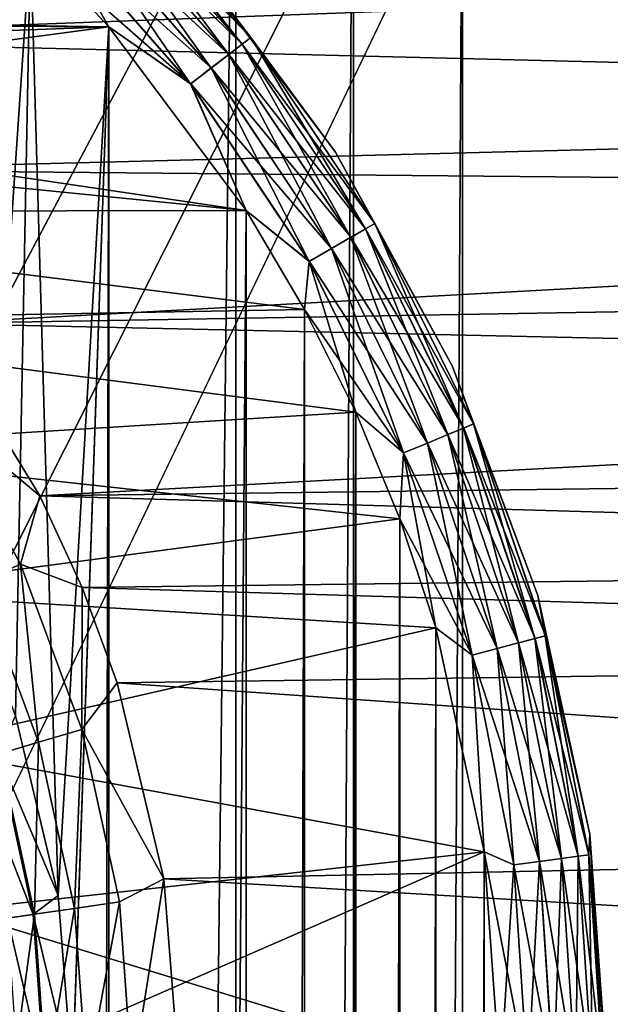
# Model space of a CAD drawing. Header units: metres. Extents: x -206 to 75, y -104 to 104.
# Tile 424 of 656: x -88.25 to -85.49, y 37.83 to 42.42. Entities that reach past the tile are written whole.
import ezdxf

# ---------------------------------------------------------------- set-up
doc = ezdxf.new("R2010")
doc.units = ezdxf.units.M
doc.layers.add('solid_01_1-CONSUMER_THERM_B_125288', color=7, linetype='CONTINUOUS')

msp = doc.modelspace()

# ---------------------------------------------------------------- linework, layer by layer
at = {"layer": 'solid_01_1-CONSUMER_THERM_B_125288'}
for points in [[(-93.358711, -67.339516), (-65.514557, 74.985474), (-65.493088, -75.014526)], [(-93.358711, -67.339516), (-93.257065, -66.795311), (-65.514557, 74.985474)], [(-93.276108, 66.204689), (-65.514557, 74.985474), (-93.257141, -66.241692)], [(-93.257065, -66.795311), (-93.257141, -66.241692), (-65.514557, 74.985474)], [(-76.404617, 63.580017, 75.400002), (-92.716316, 42.429672, 75.400002), (-91.951859, 42.246143, 75.400002)], [(-76.404617, 63.580017, 75.400002), (-91.951859, 42.246143, 75.400002), (-91.225533, 41.945286, 75.400002)], [(-76.404617, 63.580017, 75.400002), (-91.225533, 41.945286, 75.400002), (-90.555206, 41.534512, 75.400002)], [(-76.404617, 63.580017, 75.400002), (-90.555206, 41.534512, 75.400002), (-89.95739, 41.02393, 75.400002)], [(-76.404617, 63.580017, 75.400002), (-89.95739, 41.02393, 75.400002), (-89.446808, 40.426117, 75.400002)], [(-76.404617, 63.580017, 75.400002), (-89.446808, 40.426117, 75.400002), (-89.036034, 39.755791, 75.400002)], [(-76.404617, 63.580017, 75.400002), (-89.036034, 39.755791, 75.400002), (-88.735176, 39.029461, 75.400002)], [(-76.404617, 63.580017, 75.400002), (-88.735176, 39.029461, 75.400002), (-88.551651, 38.265007, 75.400002)], [(-76.404617, 63.580017, 75.400002), (-88.551651, 38.265007, 75.400002), (-76.395485, -63.61998, 75.400002)], [(-88.316216, 45.602341, 63.5), (-87.237053, 44.806118, 63.5), (-88.309662, -45.644012, 63.5)], [(-87.237053, 44.806118, 63.5), (-87.230614, -44.847637, 63.5), (-88.309662, -45.644012, 63.5)], [(-87.237053, 44.806118, 63.5), (-86.685722, 44.296795, 63.5), (-87.230614, -44.847637, 63.5)], [(-86.685722, 44.296795, 63.5), (-86.679352, -44.338234, 63.5), (-87.230614, -44.847637, 63.5)], [(-86.685722, 44.296795, 63.5), (-86.176315, 43.745533, 63.5), (-86.679352, -44.338234, 63.5)], [(-86.176315, 43.745533, 63.5), (-86.170029, -43.7869, 63.5), (-86.679352, -44.338234, 63.5)], [(-86.176315, 43.745533, 63.5), (-85.379936, 42.666481, 63.5), (-86.170029, -43.7869, 63.5)], [(-88.416573, 39.580788, 46), (-88.589935, 43.150517, 46), (-88.19677, 42.784554, 46)], [(-87.890625, 43.090694, 47.750114), (-87.206436, 42.310528, 47.750114), (-87.855263, 43.12606, 47.62941)], [(-87.890625, 43.090694, 56.750114), (-87.206436, 42.310528, 56.750114), (-87.855263, 43.12606, 56.62941)], [(-87.855164, 43.126156, 55.371098), (-87.166649, 42.341057, 55.371098), (-87.890442, 43.090881, 55.25034)], [(-87.855164, 43.126156, 46.371098), (-87.166649, 42.341057, 46.371098), (-87.890442, 43.090881, 46.25034)], [(-87.855263, 43.12606, 47.62941), (-87.166756, 42.340973, 47.62941), (-87.454071, 42.720139, 47.5)], [(-87.206436, 42.310528, 47.750114), (-87.166756, 42.340973, 47.62941), (-87.855263, 43.12606, 47.62941)], [(-87.855263, 43.12606, 56.62941), (-87.166756, 42.340973, 56.62941), (-87.454071, 42.720139, 56.5)], [(-87.206436, 42.310528, 56.750114), (-87.166756, 42.340973, 56.62941), (-87.855263, 43.12606, 56.62941)], [(-87.855164, 43.126156, 46.371098), (-87.454071, 42.720139, 46.5), (-87.166649, 42.341057, 46.371098)], [(-87.855164, 43.126156, 55.371098), (-87.454071, 42.720139, 55.5), (-87.166649, 42.341057, 55.371098)], [(-87.946899, 43.034424, 47.853737), (-87.269569, 42.262081, 47.853737), (-87.890625, 43.090694, 47.750114)], [(-87.946899, 43.034424, 56.853737), (-87.269569, 42.262081, 56.853737), (-87.890625, 43.090694, 56.750114)], [(-87.890442, 43.090881, 55.25034), (-87.20623, 42.310684, 55.25034), (-87.94664, 43.034687, 55.146633)], [(-87.890442, 43.090881, 46.25034), (-87.20623, 42.310684, 46.25034), (-87.94664, 43.034687, 46.146633)], [(-87.269569, 42.262081, 47.853737), (-87.206436, 42.310528, 47.750114), (-87.890625, 43.090694, 47.750114)], [(-87.269569, 42.262081, 56.853737), (-87.206436, 42.310528, 56.750114), (-87.890625, 43.090694, 56.750114)], [(-87.166649, 42.341057, 55.371098), (-87.20623, 42.310684, 55.25034), (-87.890442, 43.090881, 55.25034)], [(-87.166649, 42.341057, 46.371098), (-87.20623, 42.310684, 46.25034), (-87.890442, 43.090881, 46.25034)], [(-88.020233, 42.96109, 47.933208), (-87.351852, 42.198948, 47.933208), (-87.946899, 43.034424, 47.853737)], [(-88.020233, 42.96109, 56.933208), (-87.351852, 42.198948, 56.933208), (-87.946899, 43.034424, 56.853737)], [(-87.94664, 43.034687, 55.146633), (-87.269279, 42.262306, 55.146633), (-88.019913, 42.961411, 55.067051)], [(-87.94664, 43.034687, 46.146633), (-87.269279, 42.262306, 46.146633), (-88.019913, 42.961411, 46.067051)], [(-87.351852, 42.198948, 47.933208), (-87.269569, 42.262081, 47.853737), (-87.946899, 43.034424, 47.853737)], [(-87.351852, 42.198948, 56.933208), (-87.269569, 42.262081, 56.853737), (-87.946899, 43.034424, 56.853737)], [(-87.20623, 42.310684, 55.25034), (-87.269279, 42.262306, 55.146633), (-87.94664, 43.034687, 55.146633)], [(-87.20623, 42.310684, 46.25034), (-87.269279, 42.262306, 46.146633), (-87.94664, 43.034687, 46.146633)], [(-88.105621, 42.875702, 47.983097), (-87.447655, 42.125435, 47.983097), (-88.020233, 42.96109, 47.933208)], [(-88.105621, 42.875702, 56.983097), (-87.447655, 42.125435, 56.983097), (-88.020233, 42.96109, 56.933208)], [(-88.019913, 42.961411, 55.067051), (-87.351494, 42.199223, 55.067051), (-88.105263, 42.87606, 55.017036)], [(-88.019913, 42.961411, 46.067051), (-87.351494, 42.199223, 46.067051), (-88.105263, 42.87606, 46.017036)], [(-87.447655, 42.125435, 47.983097), (-87.351852, 42.198948, 47.933208), (-88.020233, 42.96109, 47.933208)], [(-87.447655, 42.125435, 56.983097), (-87.351852, 42.198948, 56.933208), (-88.020233, 42.96109, 56.933208)], [(-87.269279, 42.262306, 55.146633), (-87.351494, 42.199223, 55.067051), (-88.019913, 42.961411, 55.067051)], [(-87.269279, 42.262306, 46.146633), (-87.351494, 42.199223, 46.067051), (-88.019913, 42.961411, 46.067051)], [(-88.105263, 42.87606, 55.017036), (-87.44725, 42.125744, 55.017036), (-88.19677, 42.784554, 55)], [(-88.105263, 42.87606, 46.017036), (-87.44725, 42.125744, 46.017036), (-88.19677, 42.784554, 46)], [(-88.105621, 42.875702, 47.983097), (-88.19677, 42.784554, 48), (-87.830803, 42.391392, 48)], [(-88.105621, 42.875702, 56.983097), (-88.19677, 42.784554, 57), (-87.830803, 42.391392, 57)], [(-88.105621, 42.875702, 47.983097), (-87.830803, 42.391392, 48), (-87.447655, 42.125435, 47.983097)], [(-88.105621, 42.875702, 56.983097), (-87.830803, 42.391392, 57), (-87.447655, 42.125435, 56.983097)], [(-87.351494, 42.199223, 55.067051), (-87.44725, 42.125744, 55.017036), (-88.105263, 42.87606, 55.017036)], [(-87.351494, 42.199223, 46.067051), (-87.44725, 42.125744, 46.017036), (-88.105263, 42.87606, 46.017036)], [(-77.067558, 42.814873, 13.5), (-90.780098, 42.829315, 13.5), (-89.975479, 42.336899, 13.5)], [(-88.19677, 42.784554, 48), (-93.500069, 42.481251, 48), (-92.717659, 42.419651, 48)], [(-93.500069, 42.481251, 57), (-92.717659, 42.419651, 57), (-88.19677, 42.784554, 57)], [(-93.500069, 42.481251, 55), (-88.19677, 42.784554, 55), (-87.830803, 42.391392, 55)], [(-87.830803, 42.391392, 48), (-88.19677, 42.784554, 48), (-92.717659, 42.419651, 48)], [(-92.717659, 42.419651, 57), (-87.830803, 42.391392, 57), (-88.19677, 42.784554, 57)], [(-77.415192, 42.027275, 13.5), (-77.067558, 42.814873, 13.5), (-89.975479, 42.336899, 13.5)], [(-88.26696, 39.173752, 46), (-88.416573, 39.580788, 46), (-88.19677, 42.784554, 46)], [(-88.066483, 38.333393, 46), (-88.26696, 39.173752, 46), (-88.19677, 42.784554, 46)], [(-87.44725, 42.125744, 55.017036), (-87.830803, 42.391392, 55), (-88.19677, 42.784554, 55)], [(-88.066483, 38.333393, 46), (-88.19677, 42.784554, 46), (-87.830803, 42.391392, 46)], [(-87.44725, 42.125744, 46.017036), (-87.830803, 42.391392, 46), (-88.19677, 42.784554, 46)], [(-86.770042, 41.806381, 47.5), (-86.770042, 41.806381, 46.5), (-87.454071, 42.720139, 46.5)], [(-87.166649, 42.341057, 46.371098), (-87.454071, 42.720139, 46.5), (-86.770042, 41.806381, 46.5)], [(-87.454071, 42.720139, 47.5), (-86.770042, 41.806381, 47.5), (-87.454071, 42.720139, 46.5)], [(-87.166756, 42.340973, 47.62941), (-86.770042, 41.806381, 47.5), (-87.454071, 42.720139, 47.5)], [(-87.166756, 42.340973, 56.62941), (-86.770042, 41.806381, 56.5), (-87.454071, 42.720139, 56.5)], [(-87.454071, 42.720139, 55.5), (-87.454071, 42.720139, 56.5), (-86.770042, 41.806381, 56.5)], [(-86.770042, 41.806381, 55.5), (-87.454071, 42.720139, 55.5), (-86.770042, 41.806381, 56.5)], [(-87.166649, 42.341057, 55.371098), (-87.454071, 42.720139, 55.5), (-86.770042, 41.806381, 55.5)], [(-85.379936, 42.666481, 63.5), (-85.373802, -42.707733, 63.5), (-86.170029, -43.7869, 63.5)], [(-92.717659, 42.419651, 55), (-93.500069, 42.481251, 55), (-87.830803, 42.391392, 55)], [(-87.830803, 42.391392, 48), (-92.717659, 42.419651, 48), (-91.955208, 42.236614, 48)], [(-92.717659, 42.419651, 57), (-91.955208, 42.236614, 57), (-87.830803, 42.391392, 57)], [(-91.955208, 42.236614, 55), (-92.717659, 42.419651, 55), (-87.830803, 42.391392, 55)], [(-87.830803, 42.391392, 48), (-91.955208, 42.236614, 48), (-91.229797, 41.936111, 48)], [(-91.955208, 42.236614, 57), (-91.229797, 41.936111, 57), (-87.830803, 42.391392, 57)], [(-91.955208, 42.236614, 55), (-87.830803, 42.391392, 55), (-87.188499, 41.532684, 55)], [(-87.188499, 41.532684, 48), (-87.830803, 42.391392, 48), (-91.229797, 41.936111, 48)], [(-91.229797, 41.936111, 57), (-87.188499, 41.532684, 57), (-87.830803, 42.391392, 57)], [(-88.000069, 37.481255, 46), (-88.066483, 38.333393, 46), (-87.830803, 42.391392, 46)], [(-88.000031, -37.518745, 46), (-88.000069, 37.481255, 46), (-87.830803, 42.391392, 46)], [(-88.000031, -37.518745, 46), (-87.830803, 42.391392, 46), (-87.830765, -42.428883, 46)], [(-87.447655, 42.125435, 47.983097), (-87.830803, 42.391392, 48), (-87.188499, 41.532684, 48)], [(-87.447655, 42.125435, 56.983097), (-87.830803, 42.391392, 57), (-87.188499, 41.532684, 57)], [(-87.44725, 42.125744, 55.017036), (-87.188499, 41.532684, 55), (-87.830803, 42.391392, 55)], [(-87.830803, 42.391392, 46), (-87.188499, 41.532684, 46), (-87.830765, -42.428883, 46)], [(-87.44725, 42.125744, 46.017036), (-87.188499, 41.532684, 46), (-87.830803, 42.391392, 46)], [(-77.415192, 42.027275, 13.5), (-89.975479, 42.336899, 13.5), (-89.257431, 41.723892, 13.5)], [(-87.206436, 42.310528, 47.750114), (-86.629936, 41.447727, 47.750114), (-87.166756, 42.340973, 47.62941)], [(-87.206436, 42.310528, 56.750114), (-86.629936, 41.447727, 56.750114), (-87.166756, 42.340973, 56.62941)], [(-87.166649, 42.341057, 55.371098), (-86.586502, 41.472805, 55.371098), (-87.20623, 42.310684, 55.25034)], [(-87.166649, 42.341057, 46.371098), (-86.586502, 41.472805, 46.371098), (-87.20623, 42.310684, 46.25034)], [(-87.166756, 42.340973, 47.62941), (-86.586617, 41.472736, 47.62941), (-86.770042, 41.806381, 47.5)], [(-86.629936, 41.447727, 47.750114), (-86.586617, 41.472736, 47.62941), (-87.166756, 42.340973, 47.62941)], [(-87.166756, 42.340973, 56.62941), (-86.586617, 41.472736, 56.62941), (-86.770042, 41.806381, 56.5)], [(-86.629936, 41.447727, 56.750114), (-86.586617, 41.472736, 56.62941), (-87.166756, 42.340973, 56.62941)], [(-87.166649, 42.341057, 46.371098), (-86.770042, 41.806381, 46.5), (-86.586502, 41.472805, 46.371098)], [(-87.166649, 42.341057, 55.371098), (-86.770042, 41.806381, 55.5), (-86.586502, 41.472805, 55.371098)], [(-87.269569, 42.262081, 47.853737), (-86.698853, 41.40794, 47.853737), (-87.206436, 42.310528, 47.750114)], [(-87.269569, 42.262081, 56.853737), (-86.698853, 41.40794, 56.853737), (-87.206436, 42.310528, 56.750114)], [(-87.20623, 42.310684, 55.25034), (-86.629707, 41.447857, 55.25034), (-87.269279, 42.262306, 55.146633)], [(-87.20623, 42.310684, 46.25034), (-86.629707, 41.447857, 46.25034), (-87.269279, 42.262306, 46.146633)], [(-86.698853, 41.40794, 47.853737), (-86.629936, 41.447727, 47.750114), (-87.206436, 42.310528, 47.750114)], [(-86.698853, 41.40794, 56.853737), (-86.629936, 41.447727, 56.750114), (-87.206436, 42.310528, 56.750114)], [(-86.586502, 41.472805, 55.371098), (-86.629707, 41.447857, 55.25034), (-87.20623, 42.310684, 55.25034)], [(-86.586502, 41.472805, 46.371098), (-86.629707, 41.447857, 46.25034), (-87.20623, 42.310684, 46.25034)], [(-91.229797, 41.936111, 55), (-91.955208, 42.236614, 55), (-87.188499, 41.532684, 55)], [(-87.351852, 42.198948, 47.933208), (-86.788666, 41.356083, 47.933208), (-87.269569, 42.262081, 47.853737)], [(-87.351852, 42.198948, 56.933208), (-86.788666, 41.356083, 56.933208), (-87.269569, 42.262081, 56.853737)], [(-87.269279, 42.262306, 55.146633), (-86.698532, 41.408123, 55.146633), (-87.351494, 42.199223, 55.067051)], [(-87.269279, 42.262306, 46.146633), (-86.698532, 41.408123, 46.146633), (-87.351494, 42.199223, 46.067051)], [(-86.788666, 41.356083, 47.933208), (-86.698853, 41.40794, 47.853737), (-87.269569, 42.262081, 47.853737)], [(-86.788666, 41.356083, 56.933208), (-86.698853, 41.40794, 56.853737), (-87.269569, 42.262081, 56.853737)], [(-86.629707, 41.447857, 55.25034), (-86.698532, 41.408123, 55.146633), (-87.269279, 42.262306, 55.146633)], [(-86.629707, 41.447857, 46.25034), (-86.698532, 41.408123, 46.146633), (-87.269279, 42.262306, 46.146633)], [(-87.447655, 42.125435, 47.983097), (-86.893242, 41.295708, 47.983097), (-87.351852, 42.198948, 47.933208)], [(-87.447655, 42.125435, 56.983097), (-86.893242, 41.295708, 56.983097), (-87.351852, 42.198948, 56.933208)], [(-87.351494, 42.199223, 55.067051), (-86.788277, 41.356312, 55.067051), (-87.44725, 42.125744, 55.017036)], [(-87.351494, 42.199223, 46.067051), (-86.788277, 41.356312, 46.067051), (-87.44725, 42.125744, 46.017036)], [(-86.893242, 41.295708, 47.983097), (-86.788666, 41.356083, 47.933208), (-87.351852, 42.198948, 47.933208)], [(-86.893242, 41.295708, 56.983097), (-86.788666, 41.356083, 56.933208), (-87.351852, 42.198948, 56.933208)], [(-86.698532, 41.408123, 55.146633), (-86.788277, 41.356312, 55.067051), (-87.351494, 42.199223, 55.067051)], [(-86.698532, 41.408123, 46.146633), (-86.788277, 41.356312, 46.067051), (-87.351494, 42.199223, 46.067051)], [(-87.447655, 42.125435, 47.983097), (-87.188499, 41.532684, 48), (-86.893242, 41.295708, 47.983097)], [(-87.447655, 42.125435, 56.983097), (-87.188499, 41.532684, 57), (-86.893242, 41.295708, 56.983097)], [(-87.44725, 42.125744, 55.017036), (-86.892807, 41.295959, 55.017036), (-87.188499, 41.532684, 55)], [(-87.44725, 42.125744, 46.017036), (-86.892807, 41.295959, 46.017036), (-87.188499, 41.532684, 46)], [(-86.788277, 41.356312, 55.067051), (-86.892807, 41.295959, 55.017036), (-87.44725, 42.125744, 55.017036)], [(-86.788277, 41.356312, 46.067051), (-86.892807, 41.295959, 46.017036), (-87.44725, 42.125744, 46.017036)], [(-77.546288, 41.614872, 13.5), (-77.415192, 42.027275, 13.5), (-89.257431, 41.723892, 13.5)], [(-87.188499, 41.532684, 48), (-91.229797, 41.936111, 48), (-90.561249, 41.526402, 48)], [(-91.229797, 41.936111, 57), (-90.561249, 41.526402, 57), (-87.188499, 41.532684, 57)], [(-90.561249, 41.526402, 55), (-91.229797, 41.936111, 55), (-87.188499, 41.532684, 55)], [(-86.223015, 40.804573, 47.5), (-86.223015, 40.804573, 46.5), (-86.770042, 41.806381, 46.5)], [(-86.586502, 41.472805, 46.371098), (-86.770042, 41.806381, 46.5), (-86.223015, 40.804573, 46.5)], [(-86.770042, 41.806381, 47.5), (-86.223015, 40.804573, 47.5), (-86.770042, 41.806381, 46.5)], [(-86.586617, 41.472736, 47.62941), (-86.223015, 40.804573, 47.5), (-86.770042, 41.806381, 47.5)], [(-86.586617, 41.472736, 56.62941), (-86.223015, 40.804573, 56.5), (-86.770042, 41.806381, 56.5)], [(-86.770042, 41.806381, 55.5), (-86.770042, 41.806381, 56.5), (-86.223015, 40.804573, 56.5)], [(-86.223015, 40.804573, 55.5), (-86.770042, 41.806381, 55.5), (-86.223015, 40.804573, 56.5)], [(-86.586502, 41.472805, 55.371098), (-86.770042, 41.806381, 55.5), (-86.223015, 40.804573, 55.5)], [(-77.546288, 41.614872, 13.5), (-89.257431, 41.723892, 13.5), (-88.644424, 41.00584, 13.5)], [(-77.647484, 41.193317, 13.5), (-77.546288, 41.614872, 13.5), (-88.644424, 41.00584, 13.5)], [(-86.91507, 41.071209, 48), (-87.188499, 41.532684, 48), (-90.561249, 41.526402, 48)], [(-90.561249, 41.526402, 57), (-86.91507, 41.071209, 57), (-87.188499, 41.532684, 57)], [(-90.561249, 41.526402, 55), (-87.188499, 41.532684, 55), (-86.91507, 41.071209, 55)], [(-87.188499, 41.532684, 46), (-87.188461, -41.570175, 46), (-87.830765, -42.428883, 46)], [(-86.893242, 41.295708, 47.983097), (-87.188499, 41.532684, 48), (-86.91507, 41.071209, 48)], [(-86.893242, 41.295708, 56.983097), (-87.188499, 41.532684, 57), (-86.91507, 41.071209, 57)], [(-86.892807, 41.295959, 55.017036), (-86.91507, 41.071209, 55), (-87.188499, 41.532684, 55)], [(-87.188499, 41.532684, 46), (-86.91507, 41.071209, 46), (-87.188461, -41.570175, 46)], [(-86.892807, 41.295959, 46.017036), (-86.91507, 41.071209, 46), (-87.188499, 41.532684, 46)], [(-86.91507, 41.071209, 48), (-90.561249, 41.526402, 48), (-89.964531, 41.016792, 48)], [(-90.561249, 41.526402, 57), (-89.964531, 41.016792, 57), (-86.91507, 41.071209, 57)], [(-89.964531, 41.016792, 55), (-90.561249, 41.526402, 55), (-86.91507, 41.071209, 55)], [(-86.698853, 41.40794, 47.853737), (-86.244499, 40.486607, 47.853737), (-86.629936, 41.447727, 47.750114)], [(-86.698853, 41.40794, 56.853737), (-86.244499, 40.486607, 56.853737), (-86.629936, 41.447727, 56.750114)], [(-86.629707, 41.447857, 55.25034), (-86.170738, 40.517162, 55.25034), (-86.698532, 41.408123, 55.146633)], [(-86.629707, 41.447857, 46.25034), (-86.170738, 40.517162, 46.25034), (-86.698532, 41.408123, 46.146633)], [(-86.629936, 41.447727, 47.750114), (-86.170982, 40.517063, 47.750114), (-86.586617, 41.472736, 47.62941)], [(-86.629936, 41.447727, 56.750114), (-86.170982, 40.517063, 56.750114), (-86.586617, 41.472736, 56.62941)], [(-86.244499, 40.486607, 47.853737), (-86.170982, 40.517063, 47.750114), (-86.629936, 41.447727, 47.750114)], [(-86.244499, 40.486607, 56.853737), (-86.170982, 40.517063, 56.750114), (-86.629936, 41.447727, 56.750114)], [(-86.586502, 41.472805, 55.371098), (-86.124649, 40.536255, 55.371098), (-86.629707, 41.447857, 55.25034)], [(-86.586502, 41.472805, 46.371098), (-86.124649, 40.536255, 46.371098), (-86.629707, 41.447857, 46.25034)], [(-86.124649, 40.536255, 55.371098), (-86.170738, 40.517162, 55.25034), (-86.629707, 41.447857, 55.25034)], [(-86.124649, 40.536255, 46.371098), (-86.170738, 40.517162, 46.25034), (-86.629707, 41.447857, 46.25034)], [(-86.586617, 41.472736, 47.62941), (-86.124771, 40.536201, 47.62941), (-86.223015, 40.804573, 47.5)], [(-86.170982, 40.517063, 47.750114), (-86.124771, 40.536201, 47.62941), (-86.586617, 41.472736, 47.62941)], [(-86.586617, 41.472736, 56.62941), (-86.124771, 40.536201, 56.62941), (-86.223015, 40.804573, 56.5)], [(-86.170982, 40.517063, 56.750114), (-86.124771, 40.536201, 56.62941), (-86.586617, 41.472736, 56.62941)], [(-86.586502, 41.472805, 46.371098), (-86.223015, 40.804573, 46.5), (-86.124649, 40.536255, 46.371098)], [(-86.586502, 41.472805, 55.371098), (-86.223015, 40.804573, 55.5), (-86.124649, 40.536255, 55.371098)], [(-86.788666, 41.356083, 47.933208), (-86.340317, 40.446922, 47.933208), (-86.698853, 41.40794, 47.853737)], [(-86.788666, 41.356083, 56.933208), (-86.340317, 40.446922, 56.933208), (-86.698853, 41.40794, 56.853737)], [(-86.698532, 41.408123, 55.146633), (-86.244164, 40.486752, 55.146633), (-86.788277, 41.356312, 55.067051)], [(-86.698532, 41.408123, 46.146633), (-86.244164, 40.486752, 46.146633), (-86.788277, 41.356312, 46.067051)], [(-86.340317, 40.446922, 47.933208), (-86.244499, 40.486607, 47.853737), (-86.698853, 41.40794, 47.853737)], [(-86.340317, 40.446922, 56.933208), (-86.244499, 40.486607, 56.853737), (-86.698853, 41.40794, 56.853737)], [(-86.170738, 40.517162, 55.25034), (-86.244164, 40.486752, 55.146633), (-86.698532, 41.408123, 55.146633)], [(-86.170738, 40.517162, 46.25034), (-86.244164, 40.486752, 46.146633), (-86.698532, 41.408123, 46.146633)], [(-86.893242, 41.295708, 47.983097), (-86.451881, 40.400711, 47.983097), (-86.788666, 41.356083, 47.933208)], [(-86.893242, 41.295708, 56.983097), (-86.451881, 40.400711, 56.983097), (-86.788666, 41.356083, 56.933208)], [(-86.788277, 41.356312, 55.067051), (-86.339897, 40.447094, 55.067051), (-86.892807, 41.295959, 55.017036)], [(-86.788277, 41.356312, 46.067051), (-86.339897, 40.447094, 46.067051), (-86.892807, 41.295959, 46.017036)], [(-86.451881, 40.400711, 47.983097), (-86.340317, 40.446922, 47.933208), (-86.788666, 41.356083, 47.933208)], [(-86.451881, 40.400711, 56.983097), (-86.340317, 40.446922, 56.933208), (-86.788666, 41.356083, 56.933208)], [(-86.244164, 40.486752, 55.146633), (-86.339897, 40.447094, 55.067051), (-86.788277, 41.356312, 55.067051)], [(-86.244164, 40.486752, 46.146633), (-86.339897, 40.447094, 46.067051), (-86.788277, 41.356312, 46.067051)], [(-86.892807, 41.295959, 55.017036), (-86.451416, 40.400902, 55.017036), (-86.91507, 41.071209, 55)], [(-86.892807, 41.295959, 46.017036), (-86.451416, 40.400902, 46.017036), (-86.91507, 41.071209, 46)], [(-86.893242, 41.295708, 47.983097), (-86.91507, 41.071209, 48), (-86.675079, 40.590832, 48)], [(-86.893242, 41.295708, 56.983097), (-86.91507, 41.071209, 57), (-86.675079, 40.590832, 57)], [(-86.893242, 41.295708, 47.983097), (-86.675079, 40.590832, 48), (-86.451881, 40.400711, 47.983097)], [(-86.893242, 41.295708, 56.983097), (-86.675079, 40.590832, 57), (-86.451881, 40.400711, 56.983097)], [(-86.339897, 40.447094, 55.067051), (-86.451416, 40.400902, 55.017036), (-86.892807, 41.295959, 55.017036)], [(-86.339897, 40.447094, 46.067051), (-86.451416, 40.400902, 46.017036), (-86.892807, 41.295959, 46.017036)], [(-77.718018, 40.765182, 13.5), (-77.647484, 41.193317, 13.5), (-88.644424, 41.00584, 13.5)], [(-86.675079, 40.590832, 48), (-86.91507, 41.071209, 48), (-89.964531, 41.016792, 48)], [(-89.964531, 41.016792, 57), (-86.675079, 40.590832, 57), (-86.91507, 41.071209, 57)], [(-89.964531, 41.016792, 55), (-86.91507, 41.071209, 55), (-86.675079, 40.590832, 55)], [(-86.91507, 41.071209, 46), (-86.915031, -41.1087, 46), (-87.188461, -41.570175, 46)], [(-86.451416, 40.400902, 55.017036), (-86.675079, 40.590832, 55), (-86.91507, 41.071209, 55)], [(-86.91507, 41.071209, 46), (-86.675079, 40.590832, 46), (-86.915031, -41.1087, 46)], [(-86.451416, 40.400902, 46.017036), (-86.675079, 40.590832, 46), (-86.91507, 41.071209, 46)], [(-86.675079, 40.590832, 48), (-89.964531, 41.016792, 48), (-89.454918, 40.420071, 48)], [(-89.964531, 41.016792, 57), (-89.454918, 40.420071, 57), (-86.675079, 40.590832, 57)], [(-89.454918, 40.420071, 55), (-89.964531, 41.016792, 55), (-86.675079, 40.590832, 55)], [(-88.152008, 40.201225, 13.5), (-88.644424, 41.00584, 13.5), (-88.638824, 40.605385, 13.524823)], [(-77.718018, 40.765182, 13.5), (-88.644424, 41.00584, 13.5), (-88.152008, 40.201225, 13.5)], [(-85.824127, 39.735115, 47.5), (-85.824127, 39.735115, 46.5), (-86.223015, 40.804573, 46.5)], [(-86.124649, 40.536255, 46.371098), (-86.223015, 40.804573, 46.5), (-85.824127, 39.735115, 46.5)], [(-86.223015, 40.804573, 47.5), (-85.824127, 39.735115, 47.5), (-86.223015, 40.804573, 46.5)], [(-86.124771, 40.536201, 47.62941), (-85.824127, 39.735115, 47.5), (-86.223015, 40.804573, 47.5)], [(-86.124771, 40.536201, 56.62941), (-85.824127, 39.735115, 56.5), (-86.223015, 40.804573, 56.5)], [(-86.223015, 40.804573, 55.5), (-86.223015, 40.804573, 56.5), (-85.824127, 39.735115, 56.5)], [(-85.824127, 39.735115, 55.5), (-86.223015, 40.804573, 55.5), (-85.824127, 39.735115, 56.5)], [(-86.124649, 40.536255, 55.371098), (-86.223015, 40.804573, 55.5), (-85.824127, 39.735115, 55.5)], [(-77.757439, 40.333065, 13.5), (-77.718018, 40.765182, 13.5), (-88.152008, 40.201225, 13.5)], [(-86.469856, 40.093933, 48), (-86.675079, 40.590832, 48), (-89.454918, 40.420071, 48)], [(-89.454918, 40.420071, 57), (-86.469856, 40.093933, 57), (-86.675079, 40.590832, 57)], [(-89.454918, 40.420071, 55), (-86.675079, 40.590832, 55), (-86.469856, 40.093933, 55)], [(-88.152008, 40.201225, 13.5), (-88.638824, 40.605385, 13.524823), (-88.24369, 39.88176, 13.524823)], [(-88.436218, 39.793839, 13.598642), (-88.24369, 39.88176, 13.524823), (-88.638824, 40.605385, 13.524823)], [(-86.675079, 40.590832, 46), (-86.675041, -40.628326, 46), (-86.915031, -41.1087, 46)], [(-86.451881, 40.400711, 47.983097), (-86.675079, 40.590832, 48), (-86.469856, 40.093933, 48)], [(-86.451881, 40.400711, 56.983097), (-86.675079, 40.590832, 57), (-86.469856, 40.093933, 57)], [(-86.451416, 40.400902, 55.017036), (-86.469856, 40.093933, 55), (-86.675079, 40.590832, 55)], [(-86.675079, 40.590832, 46), (-86.469856, 40.093933, 46), (-86.675041, -40.628326, 46)], [(-86.451416, 40.400902, 46.017036), (-86.469856, 40.093933, 46), (-86.675079, 40.590832, 46)], [(-86.170982, 40.517063, 47.750114), (-85.837425, 39.534454, 47.750114), (-86.124771, 40.536201, 47.62941)], [(-86.170982, 40.517063, 56.750114), (-85.837425, 39.534454, 56.750114), (-86.124771, 40.536201, 56.62941)], [(-86.124649, 40.536255, 55.371098), (-85.788986, 39.547432, 55.371098), (-86.170738, 40.517162, 55.25034)], [(-86.124649, 40.536255, 46.371098), (-85.788986, 39.547432, 46.371098), (-86.170738, 40.517162, 46.25034)], [(-86.124771, 40.536201, 47.62941), (-85.789116, 39.547398, 47.62941), (-85.824127, 39.735115, 47.5)], [(-85.837425, 39.534454, 47.750114), (-85.789116, 39.547398, 47.62941), (-86.124771, 40.536201, 47.62941)], [(-86.124771, 40.536201, 56.62941), (-85.789116, 39.547398, 56.62941), (-85.824127, 39.735115, 56.5)], [(-85.837425, 39.534454, 56.750114), (-85.789116, 39.547398, 56.62941), (-86.124771, 40.536201, 56.62941)], [(-86.124649, 40.536255, 46.371098), (-85.824127, 39.735115, 46.5), (-85.788986, 39.547432, 46.371098)], [(-86.124649, 40.536255, 55.371098), (-85.824127, 39.735115, 55.5), (-85.788986, 39.547432, 55.371098)], [(-86.340317, 40.446922, 47.933208), (-86.014473, 39.487015, 47.933208), (-86.244499, 40.486607, 47.853737)], [(-86.340317, 40.446922, 56.933208), (-86.014473, 39.487015, 56.933208), (-86.244499, 40.486607, 56.853737)], [(-86.244164, 40.486752, 55.146633), (-85.91394, 39.51395, 55.146633), (-86.339897, 40.447094, 55.067051)], [(-86.244164, 40.486752, 46.146633), (-85.91394, 39.51395, 46.146633), (-86.339897, 40.447094, 46.067051)], [(-86.244499, 40.486607, 47.853737), (-85.914299, 39.513855, 47.853737), (-86.170982, 40.517063, 47.750114)], [(-86.244499, 40.486607, 56.853737), (-85.914299, 39.513855, 56.853737), (-86.170982, 40.517063, 56.750114)], [(-86.014473, 39.487015, 47.933208), (-85.914299, 39.513855, 47.853737), (-86.244499, 40.486607, 47.853737)], [(-86.014473, 39.487015, 56.933208), (-85.914299, 39.513855, 56.853737), (-86.244499, 40.486607, 56.853737)], [(-86.170738, 40.517162, 55.25034), (-85.837173, 39.534519, 55.25034), (-86.244164, 40.486752, 55.146633)], [(-86.170738, 40.517162, 46.25034), (-85.837173, 39.534519, 46.25034), (-86.244164, 40.486752, 46.146633)], [(-85.837173, 39.534519, 55.25034), (-85.91394, 39.51395, 55.146633), (-86.244164, 40.486752, 55.146633)], [(-85.837173, 39.534519, 46.25034), (-85.91394, 39.51395, 46.146633), (-86.244164, 40.486752, 46.146633)], [(-85.914299, 39.513855, 47.853737), (-85.837425, 39.534454, 47.750114), (-86.170982, 40.517063, 47.750114)], [(-85.914299, 39.513855, 56.853737), (-85.837425, 39.534454, 56.750114), (-86.170982, 40.517063, 56.750114)], [(-85.788986, 39.547432, 55.371098), (-85.837173, 39.534519, 55.25034), (-86.170738, 40.517162, 55.25034)], [(-85.788986, 39.547432, 46.371098), (-85.837173, 39.534519, 46.25034), (-86.170738, 40.517162, 46.25034)], [(-86.451881, 40.400711, 47.983097), (-86.131111, 39.455761, 47.983097), (-86.340317, 40.446922, 47.933208)], [(-86.451881, 40.400711, 56.983097), (-86.131111, 39.455761, 56.983097), (-86.340317, 40.446922, 56.933208)], [(-86.339897, 40.447094, 55.067051), (-86.01403, 39.487133, 55.067051), (-86.451416, 40.400902, 55.017036)], [(-86.339897, 40.447094, 46.067051), (-86.01403, 39.487133, 46.067051), (-86.451416, 40.400902, 46.017036)], [(-86.131111, 39.455761, 47.983097), (-86.014473, 39.487015, 47.933208), (-86.340317, 40.446922, 47.933208)], [(-86.131111, 39.455761, 56.983097), (-86.014473, 39.487015, 56.933208), (-86.340317, 40.446922, 56.933208)], [(-85.91394, 39.51395, 55.146633), (-86.01403, 39.487133, 55.067051), (-86.339897, 40.447094, 55.067051)], [(-85.91394, 39.51395, 46.146633), (-86.01403, 39.487133, 46.067051), (-86.339897, 40.447094, 46.067051)], [(-86.469856, 40.093933, 48), (-89.454918, 40.420071, 48), (-89.045204, 39.751526, 48)], [(-89.454918, 40.420071, 57), (-89.045204, 39.751526, 57), (-86.469856, 40.093933, 57)], [(-89.045204, 39.751526, 55), (-89.454918, 40.420071, 55), (-86.469856, 40.093933, 55)], [(-86.451416, 40.400902, 55.017036), (-86.130623, 39.455891, 55.017036), (-86.469856, 40.093933, 55)], [(-86.451416, 40.400902, 46.017036), (-86.130623, 39.455891, 46.017036), (-86.469856, 40.093933, 46)], [(-86.451881, 40.400711, 47.983097), (-86.469856, 40.093933, 48), (-86.300804, 39.583771, 48)], [(-86.451881, 40.400711, 56.983097), (-86.469856, 40.093933, 57), (-86.300804, 39.583771, 57)], [(-86.451881, 40.400711, 47.983097), (-86.300804, 39.583771, 48), (-86.131111, 39.455761, 47.983097)], [(-86.451881, 40.400711, 56.983097), (-86.300804, 39.583771, 57), (-86.131111, 39.455761, 56.983097)], [(-86.01403, 39.487133, 55.067051), (-86.130623, 39.455891, 55.017036), (-86.451416, 40.400902, 55.017036)], [(-86.01403, 39.487133, 46.067051), (-86.130623, 39.455891, 46.017036), (-86.451416, 40.400902, 46.017036)], [(-77.765526, 39.899605, 13.5), (-77.757439, 40.333065, 13.5), (-88.152008, 40.201225, 13.5)], [(-87.95443, 39.771652, 13.5), (-88.152008, 40.201225, 13.5), (-88.24369, 39.88176, 13.524823)], [(-77.765526, 39.899605, 13.5), (-88.152008, 40.201225, 13.5), (-87.95443, 39.771652, 13.5)], [(-86.300804, 39.583771, 48), (-86.469856, 40.093933, 48), (-89.045204, 39.751526, 48)], [(-89.045204, 39.751526, 57), (-86.300804, 39.583771, 57), (-86.469856, 40.093933, 57)], [(-89.045204, 39.751526, 55), (-86.469856, 40.093933, 55), (-86.300804, 39.583771, 55)], [(-86.469856, 40.093933, 46), (-86.469818, -40.131424, 46), (-86.675041, -40.628326, 46)], [(-86.130623, 39.455891, 55.017036), (-86.300804, 39.583771, 55), (-86.469856, 40.093933, 55)], [(-86.469856, 40.093933, 46), (-86.300804, 39.583771, 46), (-86.469818, -40.131424, 46)], [(-86.130623, 39.455891, 46.017036), (-86.300804, 39.583771, 46), (-86.469856, 40.093933, 46)], [(-88.436218, 39.793839, 13.598642), (-88.158638, 39.049637, 13.598642), (-88.24369, 39.88176, 13.524823)], [(-87.95443, 39.771652, 13.5), (-88.24369, 39.88176, 13.524823), (-87.955566, 39.109264, 13.524823)], [(-88.158638, 39.049637, 13.598642), (-87.955566, 39.109264, 13.524823), (-88.24369, 39.88176, 13.524823)], [(-77.742363, 39.467476, 13.5), (-77.765526, 39.899605, 13.5), (-87.95443, 39.771652, 13.5)], [(-88.340836, 38.99614, 13.717749), (-88.158638, 39.049637, 13.598642), (-88.436218, 39.793839, 13.598642)], [(-86.300804, 39.583771, 48), (-89.045204, 39.751526, 48), (-88.744705, 39.026115, 48)], [(-89.045204, 39.751526, 57), (-88.744705, 39.026115, 57), (-86.300804, 39.583771, 57)], [(-88.744705, 39.026115, 55), (-89.045204, 39.751526, 55), (-86.300804, 39.583771, 55)], [(-87.791222, 39.327614, 13.5), (-87.95443, 39.771652, 13.5), (-87.955566, 39.109264, 13.524823)], [(-77.742363, 39.467476, 13.5), (-87.95443, 39.771652, 13.5), (-87.791222, 39.327614, 13.5)], [(-85.581497, 38.619774, 47.5), (-85.581497, 38.619774, 46.5), (-85.824127, 39.735115, 46.5)], [(-85.788986, 39.547432, 46.371098), (-85.824127, 39.735115, 46.5), (-85.581497, 38.619774, 46.5)], [(-85.824127, 39.735115, 47.5), (-85.581497, 38.619774, 47.5), (-85.824127, 39.735115, 46.5)], [(-85.789116, 39.547398, 47.62941), (-85.581497, 38.619774, 47.5), (-85.824127, 39.735115, 47.5)], [(-85.789116, 39.547398, 56.62941), (-85.581497, 38.619774, 56.5), (-85.824127, 39.735115, 56.5)], [(-85.824127, 39.735115, 55.5), (-85.824127, 39.735115, 56.5), (-85.581497, 38.619774, 56.5)], [(-85.581497, 38.619774, 55.5), (-85.824127, 39.735115, 55.5), (-85.581497, 38.619774, 56.5)], [(-85.788986, 39.547432, 55.371098), (-85.824127, 39.735115, 55.5), (-85.581497, 38.619774, 55.5)], [(-86.074844, 38.53772, 48), (-86.300804, 39.583771, 48), (-88.744705, 39.026115, 48)], [(-88.744705, 39.026115, 57), (-86.074844, 38.53772, 57), (-86.300804, 39.583771, 57)], [(-88.744705, 39.026115, 55), (-86.300804, 39.583771, 55), (-86.074844, 38.53772, 55)], [(-86.300804, 39.583771, 46), (-86.300766, -39.621262, 46), (-86.469818, -40.131424, 46)], [(-86.131111, 39.455761, 47.983097), (-86.300804, 39.583771, 48), (-86.074844, 38.53772, 48)], [(-86.131111, 39.455761, 56.983097), (-86.300804, 39.583771, 57), (-86.074844, 38.53772, 57)], [(-86.130623, 39.455891, 55.017036), (-86.074844, 38.53772, 55), (-86.300804, 39.583771, 55)], [(-86.300804, 39.583771, 46), (-86.074844, 38.53772, 46), (-86.300766, -39.621262, 46)], [(-86.130623, 39.455891, 46.017036), (-86.074844, 38.53772, 46), (-86.300804, 39.583771, 46)], [(-86.014473, 39.487015, 47.933208), (-85.816704, 38.49279, 47.933208), (-85.914299, 39.513855, 47.853737)], [(-86.014473, 39.487015, 56.933208), (-85.816704, 38.49279, 56.933208), (-85.914299, 39.513855, 56.853737)], [(-85.91394, 39.51395, 55.146633), (-85.713516, 38.506374, 55.146633), (-86.01403, 39.487133, 55.067051)], [(-85.91394, 39.51395, 46.146633), (-85.713516, 38.506374, 46.146633), (-86.01403, 39.487133, 46.067051)], [(-85.914299, 39.513855, 47.853737), (-85.713882, 38.506325, 47.853737), (-85.837425, 39.534454, 47.750114)], [(-85.914299, 39.513855, 56.853737), (-85.713882, 38.506325, 56.853737), (-85.837425, 39.534454, 56.750114)], [(-85.816704, 38.49279, 47.933208), (-85.713882, 38.506325, 47.853737), (-85.914299, 39.513855, 47.853737)], [(-85.816704, 38.49279, 56.933208), (-85.713882, 38.506325, 56.853737), (-85.914299, 39.513855, 56.853737)], [(-85.837173, 39.534519, 55.25034), (-85.634727, 38.516747, 55.25034), (-85.91394, 39.51395, 55.146633)], [(-85.837173, 39.534519, 46.25034), (-85.634727, 38.516747, 46.25034), (-85.91394, 39.51395, 46.146633)], [(-85.634727, 38.516747, 55.25034), (-85.713516, 38.506374, 55.146633), (-85.91394, 39.51395, 55.146633)], [(-85.634727, 38.516747, 46.25034), (-85.713516, 38.506374, 46.146633), (-85.91394, 39.51395, 46.146633)], [(-85.837425, 39.534454, 47.750114), (-85.634987, 38.516712, 47.750114), (-85.789116, 39.547398, 47.62941)], [(-85.837425, 39.534454, 56.750114), (-85.634987, 38.516712, 56.750114), (-85.789116, 39.547398, 56.62941)], [(-85.713882, 38.506325, 47.853737), (-85.634987, 38.516712, 47.750114), (-85.837425, 39.534454, 47.750114)], [(-85.713882, 38.506325, 56.853737), (-85.634987, 38.516712, 56.750114), (-85.837425, 39.534454, 56.750114)], [(-85.788986, 39.547432, 55.371098), (-85.585266, 38.523258, 55.371098), (-85.837173, 39.534519, 55.25034)], [(-85.788986, 39.547432, 46.371098), (-85.585266, 38.523258, 46.371098), (-85.837173, 39.534519, 46.25034)], [(-85.585266, 38.523258, 55.371098), (-85.634727, 38.516747, 55.25034), (-85.837173, 39.534519, 55.25034)], [(-85.585266, 38.523258, 46.371098), (-85.634727, 38.516747, 46.25034), (-85.837173, 39.534519, 46.25034)], [(-85.789116, 39.547398, 47.62941), (-85.585396, 38.523239, 47.62941), (-85.581497, 38.619774, 47.5)], [(-85.634987, 38.516712, 47.750114), (-85.585396, 38.523239, 47.62941), (-85.789116, 39.547398, 47.62941)], [(-85.789116, 39.547398, 56.62941), (-85.585396, 38.523239, 56.62941), (-85.581497, 38.619774, 56.5)], [(-85.634987, 38.516712, 56.750114), (-85.585396, 38.523239, 56.62941), (-85.789116, 39.547398, 56.62941)], [(-85.788986, 39.547432, 46.371098), (-85.581497, 38.619774, 46.5), (-85.585266, 38.523258, 46.371098)], [(-85.788986, 39.547432, 55.371098), (-85.581497, 38.619774, 55.5), (-85.585266, 38.523258, 55.371098)], [(-77.604004, 38.617764, 13.5), (-77.742363, 39.467476, 13.5), (-87.791222, 39.327614, 13.5)], [(-86.131111, 39.455761, 47.983097), (-85.936432, 38.477028, 47.983097), (-86.014473, 39.487015, 47.933208)], [(-86.131111, 39.455761, 56.983097), (-85.936432, 38.477028, 56.983097), (-86.014473, 39.487015, 56.933208)], [(-86.01403, 39.487133, 55.067051), (-85.816254, 38.492847, 55.067051), (-86.130623, 39.455891, 55.017036)], [(-86.01403, 39.487133, 46.067051), (-85.816254, 38.492847, 46.067051), (-86.130623, 39.455891, 46.017036)], [(-85.936432, 38.477028, 47.983097), (-85.816704, 38.49279, 47.933208), (-86.014473, 39.487015, 47.933208)], [(-85.936432, 38.477028, 56.983097), (-85.816704, 38.49279, 56.933208), (-86.014473, 39.487015, 56.933208)], [(-85.713516, 38.506374, 55.146633), (-85.816254, 38.492847, 55.067051), (-86.01403, 39.487133, 55.067051)], [(-85.713516, 38.506374, 46.146633), (-85.816254, 38.492847, 46.067051), (-86.01403, 39.487133, 46.067051)], [(-86.131111, 39.455761, 47.983097), (-86.074844, 38.53772, 48), (-85.936432, 38.477028, 47.983097)], [(-86.131111, 39.455761, 56.983097), (-86.074844, 38.53772, 57), (-85.936432, 38.477028, 56.983097)], [(-86.130623, 39.455891, 55.017036), (-85.935928, 38.477093, 55.017036), (-86.074844, 38.53772, 55)], [(-86.130623, 39.455891, 46.017036), (-85.935928, 38.477093, 46.017036), (-86.074844, 38.53772, 46)], [(-85.816254, 38.492847, 55.067051), (-85.935928, 38.477093, 55.017036), (-86.130623, 39.455891, 55.017036)], [(-85.816254, 38.492847, 46.067051), (-85.935928, 38.477093, 46.017036), (-86.130623, 39.455891, 46.017036)], [(-87.572517, 38.410862, 13.5), (-87.791222, 39.327614, 13.5), (-87.955566, 39.109264, 13.524823)], [(-77.604004, 38.617764, 13.5), (-87.791222, 39.327614, 13.5), (-87.572517, 38.410862, 13.5)], [(-88.347023, 38.994324, 45.982964), (-88.26696, 39.173752, 46), (-88.066483, 38.333393, 46)], [(-88.158638, 39.049637, 13.598642), (-87.989807, 38.27351, 13.598642), (-87.955566, 39.109264, 13.524823)], [(-87.989807, 38.27351, 13.598642), (-87.780312, 38.303631, 13.524823), (-87.955566, 39.109264, 13.524823)], [(-87.572517, 38.410862, 13.5), (-87.955566, 39.109264, 13.524823), (-87.780312, 38.303631, 13.524823)], [(-88.340836, 38.99614, 13.717749), (-88.177757, 38.246487, 13.717749), (-88.158638, 39.049637, 13.598642)], [(-88.177757, 38.246487, 13.717749), (-87.989807, 38.27351, 13.598642), (-88.158638, 39.049637, 13.598642)], [(-86.074844, 38.53772, 48), (-88.744705, 39.026115, 48), (-88.561668, 38.263664, 48)], [(-88.744705, 39.026115, 57), (-88.561668, 38.263664, 57), (-86.074844, 38.53772, 57)], [(-88.561668, 38.263664, 55), (-88.744705, 39.026115, 55), (-86.074844, 38.53772, 55)], [(-88.347023, 38.994324, 45.982964), (-88.184143, 38.245567, 45.982964), (-88.462837, 38.960316, 45.932949)], [(-88.184143, 38.245567, 45.982964), (-88.303619, 38.22839, 45.932949), (-88.462837, 38.960316, 45.932949)], [(-88.347023, 38.994324, 45.982964), (-88.066483, 38.333393, 46), (-88.184143, 38.245567, 45.982964)], [(-88.334732, 38.223915, 13.87616), (-88.177757, 38.246487, 13.717749), (-88.340836, 38.99614, 13.717749)], [(-77.348358, 37.803955, 13.5), (-77.604004, 38.617764, 13.5), (-87.572517, 38.410862, 13.5)], [(-85.585396, 38.523239, 47.62941), (-85.517105, 37.481255, 47.62941), (-85.581497, 38.619774, 47.5)], [(-85.585396, 38.523239, 56.62941), (-85.517105, 37.481255, 56.62941), (-85.581497, 38.619774, 56.5)], [(-85.585266, 38.523258, 46.371098), (-85.581497, 38.619774, 46.5), (-85.500069, 37.481255, 46.5)], [(-85.585266, 38.523258, 55.371098), (-85.581497, 38.619774, 55.5), (-85.500069, 37.481255, 55.5)], [(-85.581497, 38.619774, 47.5), (-85.517105, 37.481255, 47.62941), (-85.500069, 37.481255, 47.5)], [(-85.581497, 38.619774, 46.5), (-85.500069, 37.481255, 47.5), (-85.500069, 37.481255, 46.5)], [(-85.581497, 38.619774, 47.5), (-85.500069, 37.481255, 47.5), (-85.581497, 38.619774, 46.5)], [(-85.517105, 37.481255, 56.62941), (-85.500069, 37.481255, 56.5), (-85.581497, 38.619774, 56.5)], [(-85.581497, 38.619774, 55.5), (-85.581497, 38.619774, 56.5), (-85.500069, 37.481255, 56.5)], [(-85.581497, 38.619774, 55.5), (-85.500069, 37.481255, 56.5), (-85.500069, 37.481255, 55.5)], [(-86.074844, 38.53772, 48), (-88.561668, 38.263664, 48), (-88.500069, 37.481255, 48)], [(-88.561668, 38.263664, 57), (-88.500069, 37.481255, 57), (-86.074844, 38.53772, 57)], [(-88.561668, 38.263664, 55), (-86.074844, 38.53772, 55), (-86.000069, 37.481255, 55)], [(-86.000069, 37.481255, 48), (-86.074844, 38.53772, 48), (-88.500069, 37.481255, 48)], [(-86.000069, 37.481255, 57), (-86.074844, 38.53772, 57), (-88.500069, 37.481255, 57)], [(-86.074844, 38.53772, 46), (-86.074814, -38.575211, 46), (-86.300766, -39.621262, 46)], [(-85.936432, 38.477028, 47.983097), (-86.074844, 38.53772, 48), (-86.000069, 37.481255, 48)], [(-85.936432, 38.477028, 56.983097), (-86.074844, 38.53772, 57), (-86.000069, 37.481255, 57)], [(-85.870659, 37.481255, 55.017036), (-86.000069, 37.481255, 55), (-86.074844, 38.53772, 55)], [(-85.935928, 38.477093, 55.017036), (-85.870659, 37.481255, 55.017036), (-86.074844, 38.53772, 55)], [(-86.074844, 38.53772, 46), (-86.000069, 37.481255, 46), (-86.074814, -38.575211, 46)], [(-85.870659, 37.481255, 46.017036), (-86.000069, 37.481255, 46), (-86.074844, 38.53772, 46)], [(-85.935928, 38.477093, 46.017036), (-85.870659, 37.481255, 46.017036), (-86.074844, 38.53772, 46)], [(-85.816704, 38.49279, 47.933208), (-85.750404, 37.481255, 47.933208), (-85.713882, 38.506325, 47.853737)], [(-85.816704, 38.49279, 56.933208), (-85.750404, 37.481255, 56.933208), (-85.713882, 38.506325, 56.853737)], [(-85.713516, 38.506374, 55.146633), (-85.646332, 37.481255, 55.146633), (-85.816254, 38.492847, 55.067051)], [(-85.713516, 38.506374, 46.146633), (-85.646332, 37.481255, 46.146633), (-85.816254, 38.492847, 46.067051)], [(-85.713882, 38.506325, 47.853737), (-85.750404, 37.481255, 47.933208), (-85.646698, 37.481255, 47.853737)], [(-85.750404, 37.481255, 56.933208), (-85.646698, 37.481255, 56.853737), (-85.713882, 38.506325, 56.853737)], [(-85.713882, 38.506325, 47.853737), (-85.646698, 37.481255, 47.853737), (-85.634987, 38.516712, 47.750114)], [(-85.713882, 38.506325, 56.853737), (-85.646698, 37.481255, 56.853737), (-85.634987, 38.516712, 56.750114)], [(-85.634727, 38.516747, 55.25034), (-85.566856, 37.481255, 55.25034), (-85.713516, 38.506374, 55.146633)], [(-85.634727, 38.516747, 46.25034), (-85.566856, 37.481255, 46.25034), (-85.713516, 38.506374, 46.146633)], [(-85.566856, 37.481255, 55.25034), (-85.646332, 37.481255, 55.146633), (-85.713516, 38.506374, 55.146633)], [(-85.566856, 37.481255, 46.25034), (-85.646332, 37.481255, 46.146633), (-85.713516, 38.506374, 46.146633)], [(-85.634987, 38.516712, 47.750114), (-85.646698, 37.481255, 47.853737), (-85.567116, 37.481255, 47.750114)], [(-85.646698, 37.481255, 56.853737), (-85.567116, 37.481255, 56.750114), (-85.634987, 38.516712, 56.750114)], [(-85.634987, 38.516712, 47.750114), (-85.567116, 37.481255, 47.750114), (-85.585396, 38.523239, 47.62941)], [(-85.634987, 38.516712, 56.750114), (-85.567116, 37.481255, 56.750114), (-85.585396, 38.523239, 56.62941)], [(-85.585266, 38.523258, 55.371098), (-85.516968, 37.481255, 55.371098), (-85.634727, 38.516747, 55.25034)], [(-85.585266, 38.523258, 46.371098), (-85.516968, 37.481255, 46.371098), (-85.634727, 38.516747, 46.25034)], [(-85.516968, 37.481255, 55.371098), (-85.566856, 37.481255, 55.25034), (-85.634727, 38.516747, 55.25034)], [(-85.516968, 37.481255, 46.371098), (-85.566856, 37.481255, 46.25034), (-85.634727, 38.516747, 46.25034)], [(-85.585396, 38.523239, 47.62941), (-85.567116, 37.481255, 47.750114), (-85.517105, 37.481255, 47.62941)], [(-85.567116, 37.481255, 56.750114), (-85.517105, 37.481255, 56.62941), (-85.585396, 38.523239, 56.62941)], [(-85.585266, 38.523258, 46.371098), (-85.500069, 37.481255, 46.5), (-85.516968, 37.481255, 46.371098)], [(-85.585266, 38.523258, 55.371098), (-85.500069, 37.481255, 55.5), (-85.516968, 37.481255, 55.371098)], [(-85.936432, 38.477028, 47.983097), (-86.000069, 37.481255, 48), (-85.871162, 37.481255, 47.983097)], [(-85.936432, 38.477028, 56.983097), (-86.000069, 37.481255, 57), (-85.871162, 37.481255, 56.983097)], [(-85.936432, 38.477028, 47.983097), (-85.871162, 37.481255, 47.983097), (-85.816704, 38.49279, 47.933208)], [(-85.936432, 38.477028, 56.983097), (-85.871162, 37.481255, 56.983097), (-85.816704, 38.49279, 56.933208)], [(-85.816254, 38.492847, 55.067051), (-85.749954, 37.481255, 55.067051), (-85.935928, 38.477093, 55.017036)], [(-85.816254, 38.492847, 46.067051), (-85.749954, 37.481255, 46.067051), (-85.935928, 38.477093, 46.017036)], [(-85.749954, 37.481255, 55.067051), (-85.870659, 37.481255, 55.017036), (-85.935928, 38.477093, 55.017036)], [(-85.749954, 37.481255, 46.067051), (-85.870659, 37.481255, 46.017036), (-85.935928, 38.477093, 46.017036)], [(-85.816704, 38.49279, 47.933208), (-85.871162, 37.481255, 47.983097), (-85.750404, 37.481255, 47.933208)], [(-85.871162, 37.481255, 56.983097), (-85.750404, 37.481255, 56.933208), (-85.816704, 38.49279, 56.933208)], [(-85.646332, 37.481255, 55.146633), (-85.749954, 37.481255, 55.067051), (-85.816254, 38.492847, 55.067051)], [(-85.646332, 37.481255, 46.146633), (-85.749954, 37.481255, 46.067051), (-85.816254, 38.492847, 46.067051)], [(-87.572517, 38.410862, 13.5), (-87.780312, 38.303631, 13.524823), (-87.721497, 37.481255, 13.524823)], [(-87.572517, 38.410862, 13.5), (-87.721497, 37.481255, 13.524823), (-87.500069, 37.481255, 13.5)], [(-77.348358, 37.803955, 13.5), (-87.572517, 38.410862, 13.5), (-87.500069, 37.481255, 13.5)], [(-88.184143, 38.245567, 45.982964), (-88.066483, 38.333393, 46), (-88.000069, 37.481255, 46)], [(-76.395485, -63.61998, 75.400002), (-88.551651, 38.265007, 75.400002), (-88.489967, 37.481255, 75.400002)], [(-88.177757, 38.246487, 13.717749), (-88.123032, 37.481255, 13.717749), (-87.989807, 38.27351, 13.598642)], [(-88.123032, 37.481255, 13.717749), (-87.933144, 37.481255, 13.598642), (-87.989807, 38.27351, 13.598642)], [(-87.989807, 38.27351, 13.598642), (-87.933144, 37.481255, 13.598642), (-87.780312, 38.303631, 13.524823)], [(-87.933144, 37.481255, 13.598642), (-87.721497, 37.481255, 13.524823), (-87.780312, 38.303631, 13.524823)], [(-88.561668, 38.263664, 55), (-86.000069, 37.481255, 55), (-88.500069, 37.481255, 55)], [(-88.334732, 38.223915, 13.87616), (-88.281616, 37.481255, 13.87616), (-88.177757, 38.246487, 13.717749)], [(-88.184143, 38.245567, 45.982964), (-88.129478, 37.481255, 45.982964), (-88.303619, 38.22839, 45.932949)], [(-88.129478, 37.481255, 45.982964), (-88.250183, 37.481255, 45.932949), (-88.303619, 38.22839, 45.932949)], [(-88.281616, 37.481255, 13.87616), (-88.123032, 37.481255, 13.717749), (-88.177757, 38.246487, 13.717749)], [(-88.184143, 38.245567, 45.982964), (-88.000069, 37.481255, 46), (-88.129478, 37.481255, 45.982964)]]:
    msp.add_3dface(points, dxfattribs=at)

doc.saveas('drawing.dxf')
